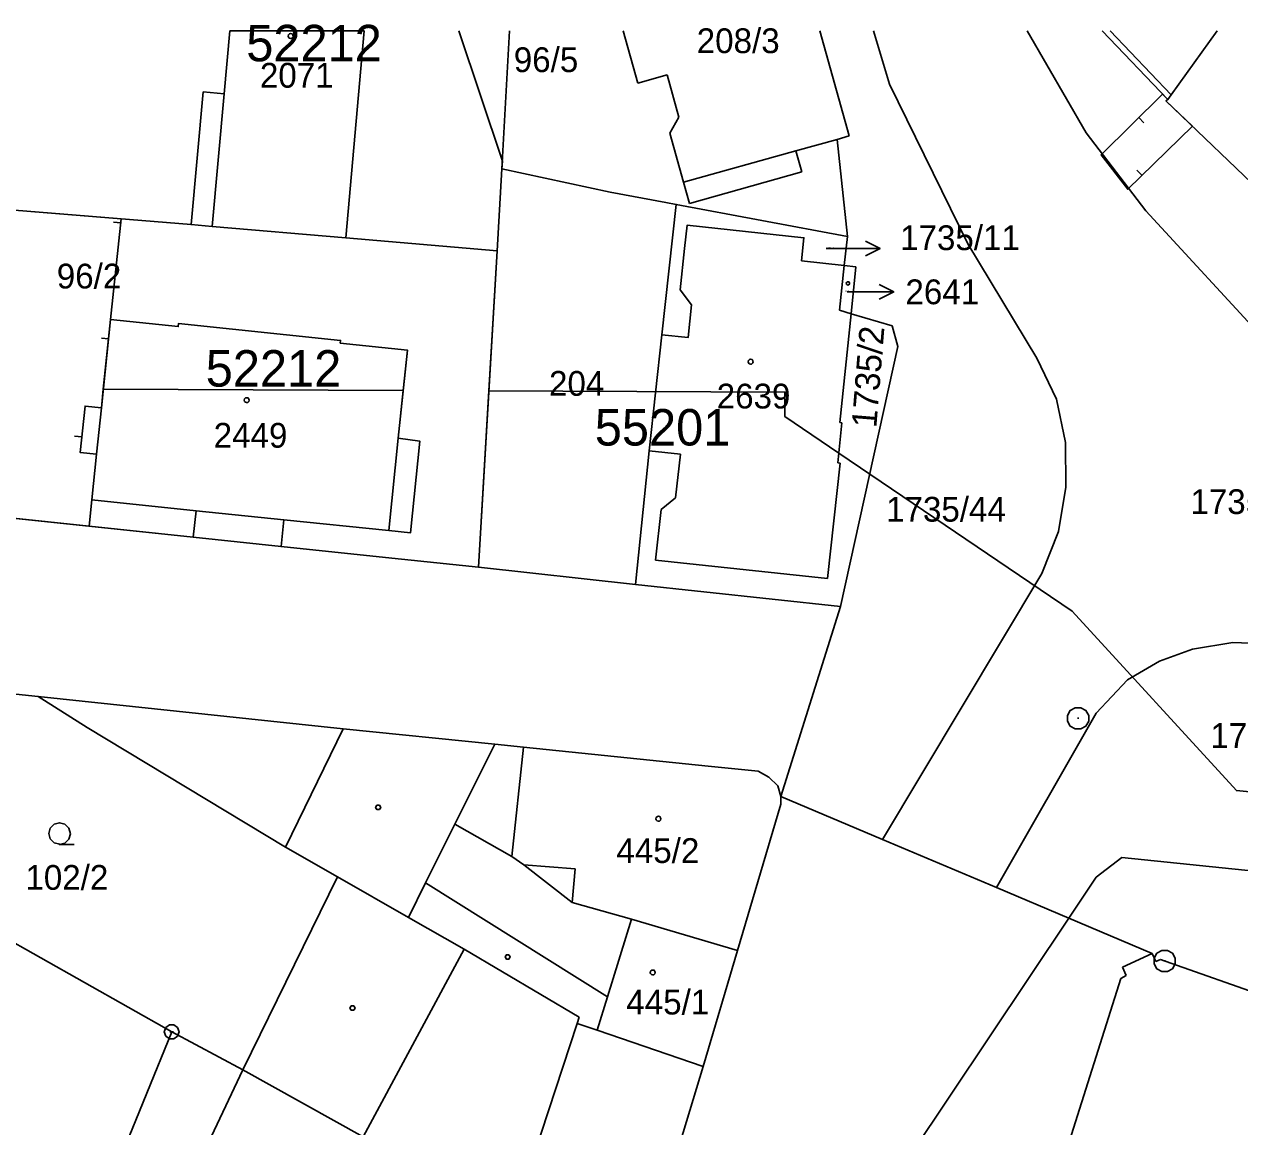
# Model space of a CAD drawing. Extents: x -777309 to -774195, y -1144706 to -1143600.
# Drawn here: x -775052.2 to -774968.8, y -1144275.1 to -1144199.5 of the extents above; entities that cross this region are included whole.
import ezdxf

# ---------------------------------------------------------------- set-up
doc = ezdxf.new("R2010")
doc.units = 0
for name, color, linetype in [('1', 7, 'Continuous'), ('11', 7, 'Continuous'), ('12', 7, 'Continuous'), ('13', 7, 'Continuous'), ('2', 7, 'Continuous'), ('3', 7, 'Continuous'), ('4', 7, 'Continuous'), ('5', 7, 'Continuous'), ('7', 7, 'Continuous'), ('8', 7, 'Continuous')]:
    doc.layers.add(name, color=color, linetype=linetype)

msp = doc.modelspace()

# ---------------------------------------------------------------- linework, layer by layer
at = {"layer": '1'}
for p, q in [((-775038.46, -1144204.31), (-775038.063, -1144200)), ((-775028.855, -1144200), (-775030.11, -1144214.19)), ((-775022.378, -1144200), (-775019.38, -1144208.94)), ((-775011.104, -1144200), (-775010.1, -1144203.58)), ((-774997.6, -1144200), (-774995.59, -1144207.2)), ((-774993.934, -1144200), (-774992.84, -1144203.64)), ((-774979.35, -1144206.98), (-774983.394, -1144200)), ((-774978.246, -1144200), (-774973.75, -1144204.71)), ((-774973.52, -1144204.39), (-774970.369, -1144200)), ((-775010.1, -1144203.58), (-775008.08, -1144203.01)), ((-775008.08, -1144203.01), (-775007.27, -1144205.9)), ((-774992.84, -1144203.64), (-774987.47, -1144214.59)), ((-775040.73, -1144213.28), (-775039.9, -1144204.18)), ((-775039.9, -1144204.18), (-775038.46, -1144204.31)), ((-774973.75, -1144204.71), (-774973.87, -1144204.8)), ((-774973.87, -1144204.8), (-774966.27, -1144212.08)), ((-774973.52, -1144204.39), (-774973.75, -1144204.71)), ((-775007.27, -1144205.9), (-775007.9, -1144207.01)), ((-775007.9, -1144207.01), (-775006.95, -1144210.38)), ((-774999.25, -1144208.23), (-774996.43, -1144207.44)), ((-774995.59, -1144207.2), (-774996.43, -1144207.44)), ((-774995.72, -1144214.09), (-774996.43, -1144207.44)), ((-774975.25, -1144212.34), (-774979.35, -1144206.98)), ((-774998.84, -1144209.67), (-774999.25, -1144208.23)), ((-775019.38, -1144208.94), (-775019.41, -1144209.45)), ((-775019.41, -1144209.45), (-775019.74, -1144215.07)), ((-775011.98, -1144211.05), (-775019.41, -1144209.45)), ((-775006.55, -1144211.83), (-774998.84, -1144209.67)), ((-775006.95, -1144210.38), (-775006.55, -1144211.83)), ((-775008.18, -1144211.76), (-775011.98, -1144211.05)), ((-775053.68, -1144212.23), (-775040.73, -1144213.28)), ((-775008.44, -1144220.84), (-775007.46, -1144211.89)), ((-775007.46, -1144211.89), (-775008.18, -1144211.76)), ((-775007.46, -1144211.89), (-774995.72, -1144214.09)), ((-774960.43, -1144228.43), (-774975.25, -1144212.34)), ((-775040.73, -1144213.28), (-775039.29, -1144213.41)), ((-775039.29, -1144213.41), (-775030.11, -1144214.19)), ((-775006.88, -1144214.92), (-775006.71, -1144213.32)), ((-775006.71, -1144213.32), (-774998.7, -1144214.18)), ((-774995.93, -1144216.08), (-774995.72, -1144214.09)), ((-775030.11, -1144214.19), (-775019.74, -1144215.07)), ((-775007.19, -1144217.75), (-775006.88, -1144214.92)), ((-774998.7, -1144214.18), (-774998.87, -1144215.77)), ((-774987.47, -1144214.59), (-774982.73, -1144222.45)), ((-775019.74, -1144215.07), (-775021.02, -1144236.77)), ((-774998.87, -1144215.77), (-774995.93, -1144216.08)), ((-774995.93, -1144216.08), (-774996.25, -1144219.15)), ((-774995.14, -1144216.17), (-774995.93, -1144216.08)), ((-774995.47, -1144219.39), (-774995.14, -1144216.17)), ((-775006.4, -1144218.79), (-775007.19, -1144217.75)), ((-775006.65, -1144221.03), (-775006.4, -1144218.79)), ((-775046.88, -1144225.85), (-775046.25, -1144219.79)), ((-775046.25, -1144219.79), (-775041.61, -1144220.27)), ((-774996.25, -1144219.15), (-774995.47, -1144219.39)), ((-774995.47, -1144219.39), (-774996.24, -1144226.86)), ((-774992.65, -1144220.23), (-774995.47, -1144219.39)), ((-775041.61, -1144220.27), (-775041.59, -1144220.06)), ((-775041.59, -1144220.06), (-775030.48, -1144221.22)), ((-774992.27, -1144221.63), (-774992.65, -1144220.23)), ((-775030.48, -1144221.22), (-775030.5, -1144221.41)), ((-775030.5, -1144221.41), (-775025.9, -1144221.89)), ((-775009.31, -1144228.79), (-775008.44, -1144220.84)), ((-775008.44, -1144220.84), (-775006.65, -1144221.03)), ((-775025.9, -1144221.89), (-775026.52, -1144227.93)), ((-774996.19, -1144239.48), (-774992.27, -1144221.63)), ((-774982.73, -1144222.45), (-774981.38, -1144225.24)), ((-775048.33, -1144228.91), (-775048, -1144225.73)), ((-775048, -1144225.73), (-775046.88, -1144225.85)), ((-774981.38, -1144225.24), (-774980.77, -1144228.23)), ((-774996.09, -1144226.88), (-774996.37, -1144229.62)), ((-774996.24, -1144226.86), (-774996.09, -1144226.88)), ((-775026.52, -1144227.93), (-775025.04, -1144228.14)), ((-775025.04, -1144228.14), (-775025.69, -1144234.42)), ((-774980.77, -1144228.23), (-774980.74, -1144231.29)), ((-775047.21, -1144229.02), (-775048.33, -1144228.91)), ((-775047.54, -1144232.16), (-775047.21, -1144229.02)), ((-775010.26, -1144237.95), (-775009.31, -1144228.79)), ((-775007.17, -1144229.03), (-775009.31, -1144228.79)), ((-775007.5, -1144232.01), (-775007.17, -1144229.03)), ((-774996.22, -1144229.63), (-774997.09, -1144237.54)), ((-774996.37, -1144229.62), (-774996.22, -1144229.63)), ((-774980.74, -1144231.29), (-774981.24, -1144234.33)), ((-775040.39, -1144232.9), (-775047.54, -1144232.16)), ((-775008.49, -1144232.81), (-775007.5, -1144232.01)), ((-775055.75, -1144233.11), (-775040.58, -1144234.72)), ((-775040.58, -1144234.72), (-775040.39, -1144232.9)), ((-775008.87, -1144236.29), (-775008.49, -1144232.81)), ((-775034.37, -1144233.52), (-775034.56, -1144235.36)), ((-775027.17, -1144234.25), (-775034.37, -1144233.52)), ((-775040.58, -1144234.72), (-775034.56, -1144235.36)), ((-775025.69, -1144234.42), (-775027.17, -1144234.25)), ((-774981.24, -1144234.33), (-774982.39, -1144237.2)), ((-775034.56, -1144235.36), (-775027.4, -1144236.12)), ((-775027.4, -1144236.12), (-775021.02, -1144236.77)), ((-774997.09, -1144237.54), (-775008.87, -1144236.29)), ((-775021.02, -1144236.77), (-775010.26, -1144237.95)), ((-774982.39, -1144237.2), (-774993.32, -1144255.44)), ((-775010.26, -1144237.95), (-774996.19, -1144239.48)), ((-774996.19, -1144239.48), (-775000.28, -1144252.5)), ((-774974.31, -1144243.22), (-774972.04, -1144242.4)), ((-774972.04, -1144242.4), (-774969.28, -1144241.95)), ((-774969.28, -1144241.95), (-774966.15, -1144242.07)), ((-774976.52, -1144244.51), (-774974.31, -1144243.22)), ((-775071.89, -1144243.49), (-775051.22, -1144245.64)), ((-774978.66, -1144246.78), (-774976.52, -1144244.51)), ((-775051.22, -1144245.64), (-775030.29, -1144247.85)), ((-775051.22, -1144245.64), (-775047.86, -1144247.77)), ((-774985.49, -1144258.75), (-774978.66, -1144246.78)), ((-775047.86, -1144247.77), (-775034.25, -1144255.97)), ((-775030.29, -1144247.85), (-775019.9, -1144248.91)), ((-775022.64, -1144254.4), (-775019.9, -1144248.91)), ((-775019.9, -1144248.91), (-775017.93, -1144249.12)), ((-775017.93, -1144249.12), (-775005.26, -1144250.42)), ((-775074.52, -1144250.32), (-775042.06, -1144268.65)), ((-775005.26, -1144250.42), (-775001.85, -1144250.77)), ((-775001.85, -1144250.77), (-775001.1, -1144251.17)), ((-775001.1, -1144251.17), (-775000.5, -1144251.77)), ((-775000.5, -1144251.77), (-775000.28, -1144252.5)), ((-775000.29, -1144253.02), (-775003.26, -1144263.06)), ((-775000.28, -1144252.5), (-775000.29, -1144253.02)), ((-775000.28, -1144252.5), (-774993.32, -1144255.44)), ((-775018.74, -1144256.61), (-775022.64, -1144254.4)), ((-774993.32, -1144255.44), (-774985.49, -1144258.75)), ((-775034.25, -1144255.97), (-775030.69, -1144258)), ((-775017.9, -1144257.18), (-775018.74, -1144256.61)), ((-775014.59, -1144259.76), (-775017.9, -1144257.18)), ((-774976.9, -1144256.69), (-774978.66, -1144258.03)), ((-774927.02, -1144261.78), (-774976.9, -1144256.69)), ((-775030.69, -1144258), (-775037.19, -1144271.24)), ((-775030.69, -1144258), (-775025.82, -1144260.79)), ((-774978.66, -1144258.03), (-774980.54, -1144260.84)), ((-774985.49, -1144258.75), (-774980.54, -1144260.84)), ((-775010.53, -1144260.91), (-775014.59, -1144259.76)), ((-775025.82, -1144260.79), (-775022.01, -1144262.96)), ((-775003.26, -1144263.06), (-775010.53, -1144260.91)), ((-774980.54, -1144260.84), (-774999.66, -1144289.45)), ((-774980.54, -1144260.84), (-774974.82, -1144263.26)), ((-775022.01, -1144262.96), (-775014.11, -1144267.63)), ((-775003.26, -1144263.06), (-775005.61, -1144271.01)), ((-774974.82, -1144263.26), (-774976.85, -1144264.21)), ((-774974.56, -1144263.82), (-774974.82, -1144263.26)), ((-774974.24, -1144263.68), (-774974.56, -1144263.82)), ((-774973.93, -1144263.79), (-774974.24, -1144263.68)), ((-774945.56, -1144273.8), (-774973.93, -1144263.79)), ((-774976.59, -1144264.77), (-774976.96, -1144264.98)), ((-774976.85, -1144264.21), (-774976.59, -1144264.77)), ((-774976.96, -1144264.98), (-774980.8, -1144277.07)), ((-775014.11, -1144267.63), (-775014.25, -1144268.06)), ((-775014.25, -1144268.06), (-775012.89, -1144268.53)), ((-775042.06, -1144268.65), (-775047.24, -1144281.37)), ((-775037.19, -1144271.24), (-775042.06, -1144268.65)), ((-775012.89, -1144268.53), (-775005.61, -1144271.01)), ((-775028.92, -1144275.84), (-775037.19, -1144271.24)), ((-775005.61, -1144271.01), (-775009.93, -1144285.26))]:
    msp.add_line(p, q, dxfattribs=at)
msp.add_lwpolyline([(-774977.704, -1144200), (-774973.52, -1144204.39)], dxfattribs=at)
at = {"layer": '11'}
for p, q in [((-775028.855, -1144200), (-775038.063, -1144200)), ((-775046.75, -1144224.56), (-775026.18, -1144224.65))]:
    msp.add_line(p, q, dxfattribs=at)
for points in [[(-775038.063, -1144200), (-775038.46, -1144204.31), (-775039.9, -1144204.18), (-775040.73, -1144213.28), (-775039.29, -1144213.41), (-775030.11, -1144214.19), (-775028.855, -1144200)], [(-775018.884, -1144200), (-775019.41, -1144209.45), (-775019.74, -1144215.07), (-775020.31, -1144224.68)], [(-774645.079, -1144200), (-774645.5, -1144200.5), (-774681.5, -1144228), (-774709.5, -1144242), (-774744.5, -1144253.5), (-774812, -1144265), (-774860.5, -1144263), (-774969.04, -1144252.1), (-774980.31, -1144239.8), (-774996.3, -1144228.96), (-775000, -1144226.45), (-775000, -1144224.76), (-775020.31, -1144224.68)], [(-775046.75, -1144224.56), (-775046.25, -1144219.79), (-775041.61, -1144220.27), (-775041.59, -1144220.06), (-775030.48, -1144221.22), (-775030.5, -1144221.41), (-775025.9, -1144221.89), (-775026.18, -1144224.65)], [(-775054.9, -1144224.53), (-775055.75, -1144233.11), (-775040.58, -1144234.72), (-775040.39, -1144232.9), (-775047.54, -1144232.16), (-775047.21, -1144229.02), (-775048.33, -1144228.91), (-775048, -1144225.73), (-775046.88, -1144225.85), (-775046.75, -1144224.56)], [(-775020.31, -1144224.68), (-775021.02, -1144236.77), (-775027.4, -1144236.12), (-775034.56, -1144235.36), (-775034.37, -1144233.52), (-775027.17, -1144234.25), (-775025.69, -1144234.42), (-775025.04, -1144228.14), (-775026.52, -1144227.93), (-775026.18, -1144224.65)]]:
    msp.add_lwpolyline(points, dxfattribs=at)
msp.add_lwpolyline([(-774998.87, -1144215.77), (-774995.93, -1144216.08), (-774995.72, -1144214.09), (-775007.46, -1144211.89), (-775008.44, -1144220.84), (-775006.65, -1144221.03), (-775006.4, -1144218.79), (-775007.19, -1144217.75), (-775006.88, -1144214.92), (-775006.71, -1144213.32), (-774998.7, -1144214.18)], close=True, dxfattribs=at)
at = {"layer": '12'}
for p, q in [((-775038.46, -1144204.31), (-775038.063, -1144200)), ((-775028.855, -1144200), (-775030.11, -1144214.19)), ((-775011.104, -1144200), (-775010.1, -1144203.58)), ((-774997.6, -1144200), (-774995.59, -1144207.2)), ((-774973.52, -1144204.39), (-774970.369, -1144200)), ((-775010.1, -1144203.58), (-775008.08, -1144203.01)), ((-775008.08, -1144203.01), (-775007.27, -1144205.9)), ((-775038.46, -1144204.31), (-775039.29, -1144213.41)), ((-774973.75, -1144204.71), (-774973.87, -1144204.8)), ((-774973.87, -1144204.8), (-774966.27, -1144212.08)), ((-774973.52, -1144204.39), (-774973.75, -1144204.71)), ((-775007.27, -1144205.9), (-775007.9, -1144207.01)), ((-775007.9, -1144207.01), (-775006.95, -1144210.38)), ((-774999.25, -1144208.23), (-774996.43, -1144207.44)), ((-774995.59, -1144207.2), (-774996.43, -1144207.44)), ((-775006.95, -1144210.38), (-774999.25, -1144208.23)), ((-775039.29, -1144213.41), (-775030.11, -1144214.19)), ((-775006.88, -1144214.92), (-775006.71, -1144213.32)), ((-775006.71, -1144213.32), (-774998.7, -1144214.18)), ((-775007.19, -1144217.75), (-775006.88, -1144214.92)), ((-774998.7, -1144214.18), (-774998.87, -1144215.77)), ((-774998.87, -1144215.77), (-774995.93, -1144216.08)), ((-774995.14, -1144216.17), (-774995.93, -1144216.08)), ((-774995.47, -1144219.39), (-774995.14, -1144216.17)), ((-775006.4, -1144218.79), (-775007.19, -1144217.75)), ((-775006.65, -1144221.03), (-775006.4, -1144218.79)), ((-775046.88, -1144225.85), (-775046.25, -1144219.79)), ((-775046.25, -1144219.79), (-775041.61, -1144220.27)), ((-774995.47, -1144219.39), (-774996.24, -1144226.86)), ((-775041.61, -1144220.27), (-775041.59, -1144220.06)), ((-775041.59, -1144220.06), (-775030.48, -1144221.22)), ((-775030.48, -1144221.22), (-775030.5, -1144221.41)), ((-775030.5, -1144221.41), (-775025.9, -1144221.89)), ((-775009.31, -1144228.79), (-775008.44, -1144220.84)), ((-775008.44, -1144220.84), (-775006.65, -1144221.03)), ((-775025.9, -1144221.89), (-775026.52, -1144227.93)), ((-775047.21, -1144229.02), (-775046.88, -1144225.85)), ((-774996.09, -1144226.88), (-774996.37, -1144229.62)), ((-774996.24, -1144226.86), (-774996.09, -1144226.88)), ((-775026.52, -1144227.93), (-775027.17, -1144234.25)), ((-775047.54, -1144232.16), (-775047.21, -1144229.02)), ((-775007.17, -1144229.03), (-775009.31, -1144228.79)), ((-775007.5, -1144232.01), (-775007.17, -1144229.03)), ((-774996.22, -1144229.63), (-774997.09, -1144237.54)), ((-774996.37, -1144229.62), (-774996.22, -1144229.63)), ((-775040.39, -1144232.9), (-775047.54, -1144232.16)), ((-775008.49, -1144232.81), (-775007.5, -1144232.01)), ((-775034.37, -1144233.52), (-775040.39, -1144232.9)), ((-775008.87, -1144236.29), (-775008.49, -1144232.81)), ((-775027.17, -1144234.25), (-775034.37, -1144233.52)), ((-774997.09, -1144237.54), (-775008.87, -1144236.29)), ((-775017.93, -1144249.12), (-775018.74, -1144256.61)), ((-775017.93, -1144249.12), (-775005.26, -1144250.42)), ((-775005.26, -1144250.42), (-775001.85, -1144250.77)), ((-775001.85, -1144250.77), (-775001.1, -1144251.17)), ((-775001.1, -1144251.17), (-775000.5, -1144251.77)), ((-775000.5, -1144251.77), (-775000.28, -1144252.5)), ((-775000.29, -1144253.02), (-775003.26, -1144263.06)), ((-775000.28, -1144252.5), (-775000.29, -1144253.02)), ((-775017.9, -1144257.18), (-775018.74, -1144256.61)), ((-775017.9, -1144257.18), (-775014.4, -1144257.46)), ((-775014.4, -1144257.46), (-775014.59, -1144259.76)), ((-775010.53, -1144260.91), (-775014.59, -1144259.76)), ((-775010.53, -1144260.91), (-775012.18, -1144266.23)), ((-775003.26, -1144263.06), (-775010.53, -1144260.91)), ((-775003.26, -1144263.06), (-775010.53, -1144260.91)), ((-775003.26, -1144263.06), (-775005.61, -1144271.01)), ((-774974.82, -1144263.26), (-774976.85, -1144264.21)), ((-774974.56, -1144263.82), (-774974.82, -1144263.26)), ((-774974.24, -1144263.68), (-774974.56, -1144263.82)), ((-774973.93, -1144263.79), (-774974.24, -1144263.68)), ((-774945.56, -1144273.8), (-774973.93, -1144263.79)), ((-774976.59, -1144264.77), (-774976.96, -1144264.98)), ((-774976.85, -1144264.21), (-774976.59, -1144264.77)), ((-774976.96, -1144264.98), (-774980.8, -1144277.07)), ((-775012.18, -1144266.23), (-775012.89, -1144268.53)), ((-775014.25, -1144268.06), (-775017.94, -1144279.25)), ((-775014.25, -1144268.06), (-775012.89, -1144268.53)), ((-775012.89, -1144268.53), (-775005.61, -1144271.01)), ((-775012.89, -1144268.53), (-775005.61, -1144271.01)), ((-775005.61, -1144271.01), (-775009.93, -1144285.26))]:
    msp.add_line(p, q, dxfattribs=at)
at = {"layer": '13'}
for p, q in [((-774975.735, -1144205.936), (-774975.384, -1144206.292)), ((-774975.509, -1144209.901), (-774975.859, -1144209.544)), ((-775045.559, -1144213.165), (-775046.056, -1144213.112)), ((-775046.388, -1144221.121), (-775046.886, -1144221.07)), ((-775048.219, -1144227.838), (-775048.716, -1144227.787))]:
    msp.add_line(p, q, dxfattribs=at)
for points in [[(-774974.11, -1144204.33), (-774973.75, -1144204.71), (-774973.87, -1144204.8), (-774972.06, -1144206.53), (-774976.49, -1144210.86), (-774978.32, -1144208.49)], [(-775047.73, -1144233.96), (-775055.75, -1144233.11), (-775053.68, -1144212.23), (-775045.53, -1144212.89), (-775046.25, -1144219.79), (-775046.88, -1144225.85), (-775048, -1144225.73), (-775048.33, -1144228.91), (-775047.21, -1144229.02), (-775047.54, -1144232.16)]]:
    msp.add_lwpolyline(points, close=True, dxfattribs=at)
at = {"layer": '3'}
msp.add_lwpolyline([(-775049.74, -1144255.78), (-775050.12, -1144255.68), (-775050.39, -1144255.41), (-775050.49, -1144255.04), (-775050.39, -1144254.67), (-775050.12, -1144254.4), (-775049.75, -1144254.3), (-775049.38, -1144254.4), (-775049.11, -1144254.67), (-775049.01, -1144255.05), (-775049.11, -1144255.43), (-775049.38, -1144255.7), (-775049.76, -1144255.8), (-775048.76, -1144255.8)], dxfattribs=at)
at = {"layer": '4'}
for p, q in [((-775038.46, -1144204.31), (-775039.29, -1144213.41)), ((-775006.95, -1144210.38), (-774999.25, -1144208.23)), ((-775047.21, -1144229.02), (-775046.88, -1144225.85)), ((-775026.52, -1144227.93), (-775027.17, -1144234.25)), ((-775034.37, -1144233.52), (-775040.39, -1144232.9)), ((-775034.25, -1144255.97), (-775030.29, -1144247.85)), ((-775017.93, -1144249.12), (-775018.74, -1144256.61)), ((-775024.65, -1144258.43), (-775022.64, -1144254.4)), ((-775017.9, -1144257.18), (-775014.4, -1144257.46)), ((-775014.4, -1144257.46), (-775014.59, -1144259.76)), ((-775024.65, -1144258.43), (-775025.82, -1144260.79)), ((-775012.18, -1144266.23), (-775024.65, -1144258.43)), ((-775010.53, -1144260.91), (-775012.18, -1144266.23)), ((-775028.92, -1144275.84), (-775022.01, -1144262.96)), ((-775012.18, -1144266.23), (-775012.89, -1144268.53)), ((-775014.25, -1144268.06), (-775017.94, -1144279.25)), ((-775037.19, -1144271.24), (-775043.06, -1144283.67))]:
    msp.add_line(p, q, dxfattribs=at)
at = {"layer": '5'}
for points in [[(-775033.91, -1144200.18), (-775033.81, -1144200.2), (-775033.76, -1144200.29), (-775033.74, -1144200.35), (-775033.76, -1144200.44), (-775033.84, -1144200.51), (-775033.91, -1144200.52), (-775034, -1144200.49), (-775034.06, -1144200.43), (-775034.08, -1144200.35), (-775034.06, -1144200.26), (-775033.98, -1144200.19)], [(-774995.68, -1144217.196), (-774995.613, -1144217.21), (-774995.579, -1144217.27), (-774995.566, -1144217.31), (-774995.579, -1144217.37), (-774995.633, -1144217.417), (-774995.68, -1144217.424), (-774995.74, -1144217.404), (-774995.781, -1144217.364), (-774995.794, -1144217.31), (-774995.781, -1144217.25), (-774995.727, -1144217.203)], [(-775002.36, -1144222.51), (-775002.26, -1144222.53), (-775002.21, -1144222.62), (-775002.19, -1144222.68), (-775002.21, -1144222.77), (-775002.29, -1144222.84), (-775002.36, -1144222.85), (-775002.45, -1144222.82), (-775002.51, -1144222.76), (-775002.53, -1144222.68), (-775002.51, -1144222.59), (-775002.43, -1144222.52)], [(-775036.92, -1144225.15), (-775036.82, -1144225.17), (-775036.77, -1144225.26), (-775036.75, -1144225.32), (-775036.77, -1144225.41), (-775036.85, -1144225.48), (-775036.92, -1144225.49), (-775037.01, -1144225.46), (-775037.07, -1144225.4), (-775037.09, -1144225.32), (-775037.07, -1144225.23), (-775036.99, -1144225.16)], [(-775027.81, -1144253.1), (-775027.72, -1144253.25), (-775027.81, -1144253.4), (-775027.99, -1144253.4), (-775028.08, -1144253.25), (-775027.99, -1144253.1)], [(-775008.68, -1144253.86), (-775008.58, -1144253.88), (-775008.53, -1144253.97), (-775008.51, -1144254.03), (-775008.53, -1144254.12), (-775008.61, -1144254.19), (-775008.68, -1144254.2), (-775008.77, -1144254.17), (-775008.83, -1144254.11), (-775008.85, -1144254.03), (-775008.83, -1144253.94), (-775008.75, -1144253.87)], [(-775018.93, -1144263.35), (-775018.84, -1144263.5), (-775018.93, -1144263.65), (-775019.11, -1144263.65), (-775019.2, -1144263.5), (-775019.11, -1144263.35)], [(-775009.07, -1144264.4), (-775008.97, -1144264.42), (-775008.92, -1144264.51), (-775008.9, -1144264.57), (-775008.92, -1144264.66), (-775009, -1144264.73), (-775009.07, -1144264.74), (-775009.16, -1144264.71), (-775009.22, -1144264.65), (-775009.24, -1144264.57), (-775009.22, -1144264.48), (-775009.14, -1144264.41)], [(-775029.57, -1144266.86), (-775029.48, -1144267.01), (-775029.57, -1144267.16), (-775029.75, -1144267.16), (-775029.84, -1144267.01), (-775029.75, -1144266.86)]]:
    msp.add_lwpolyline(points, close=True, dxfattribs=at)
at = {"layer": '7'}
for p, q in [((-774997.18, -1144214.92), (-774996.48, -1144214.92)), ((-774993.48, -1144214.921), (-774996.48, -1144214.92)), ((-774995.74, -1144217.89), (-774995.54, -1144217.89)), ((-774992.54, -1144217.891), (-774995.54, -1144217.89))]:
    msp.add_line(p, q, dxfattribs=at)
for points in [[(-774994.48, -1144214.421), (-774993.48, -1144214.921), (-774994.48, -1144215.421)], [(-774993.54, -1144217.391), (-774992.54, -1144217.891), (-774993.54, -1144218.391)]]:
    msp.add_lwpolyline(points, dxfattribs=at)
at = {"layer": '8'}
for p, q in [((-774979.94, -1144247.13), (-774979.84, -1144247.13)), ((-774974.01, -1144263.78), (-774973.91, -1144263.78)), ((-775042.18, -1144268.65), (-775041.94, -1144268.65))]:
    msp.add_line(p, q, dxfattribs=at)
for points in [[(-774979.7, -1144246.41), (-774979.36, -1144246.6), (-774979.17, -1144246.94), (-774979.17, -1144247.33), (-774979.36, -1144247.67), (-774979.7, -1144247.86), (-774980.09, -1144247.86), (-774980.43, -1144247.67), (-774980.62, -1144247.33), (-774980.62, -1144246.94), (-774980.43, -1144246.6), (-774980.09, -1144246.41)], [(-774973.77, -1144263.06), (-774973.43, -1144263.25), (-774973.24, -1144263.59), (-774973.24, -1144263.98), (-774973.43, -1144264.32), (-774973.77, -1144264.51), (-774974.16, -1144264.51), (-774974.5, -1144264.32), (-774974.69, -1144263.98), (-774974.69, -1144263.59), (-774974.5, -1144263.25), (-774974.16, -1144263.06)], [(-775041.91, -1144268.17), (-775041.66, -1144268.35), (-775041.56, -1144268.64), (-775041.66, -1144268.93), (-775041.91, -1144269.11), (-775042.22, -1144269.11), (-775042.47, -1144268.93), (-775042.57, -1144268.64), (-775042.47, -1144268.35), (-775042.22, -1144268.17)]]:
    msp.add_lwpolyline(points, close=True, dxfattribs=at)

# ---------------------------------------------------------------- texts
at = {"layer": '11'}
for s, p in [('52212', (-775036.947, -1144202.08)), ('52212', (-775039.727, -1144224.39)), ('55201', (-775013.045, -1144228.43))]:
    msp.add_text(s, height=2.5, dxfattribs=at).set_placement(p)
at = {"layer": '2'}
for s, height, p in [('208/3', 1.7, (-775006.053, -1144201.52)), ('96/5', 1.7, (-775018.601, -1144202.82)), ('2071', 1.7, (-775036.013, -1144203.89)), ('1735/11', 0.1, (-774997.157, -1144214.92)), ('96/2', 1.7, (-775049.943, -1144217.66)), ('2641', 0.1, (-774995.879, -1144217.89)), ('204', 1.7, (-775016.183, -1144225.02)), ('2639', 1.7, (-775004.683, -1144225.89)), ('2449', 1.7, (-775039.183, -1144228.58)), ('1735/1', 1.7, (-774972.197, -1144233.13)), ('1735/44', 1.7, (-774993.067, -1144233.65)), ('1735/5', 1.7, (-774970.827, -1144249.17)), ('445/2', 1.7, (-775011.563, -1144257.06)), ('102/2', 1.7, (-775052.097, -1144258.9)), ('445/1', 1.7, (-775010.883, -1144267.45))]:
    msp.add_text(s, height=height, dxfattribs=at).set_placement(p)
msp.add_text('1735/2', height=1.7, rotation=85.37071, dxfattribs=at).set_placement((-774993.738, -1144227.249))
at = {"layer": '7'}
for s, p in [('1735/11', (-774992.107, -1144215.03)), ('2641', (-774991.739, -1144218.74))]:
    msp.add_text(s, height=1.7, dxfattribs=at).set_placement(p)

doc.saveas('drawing.dxf')
